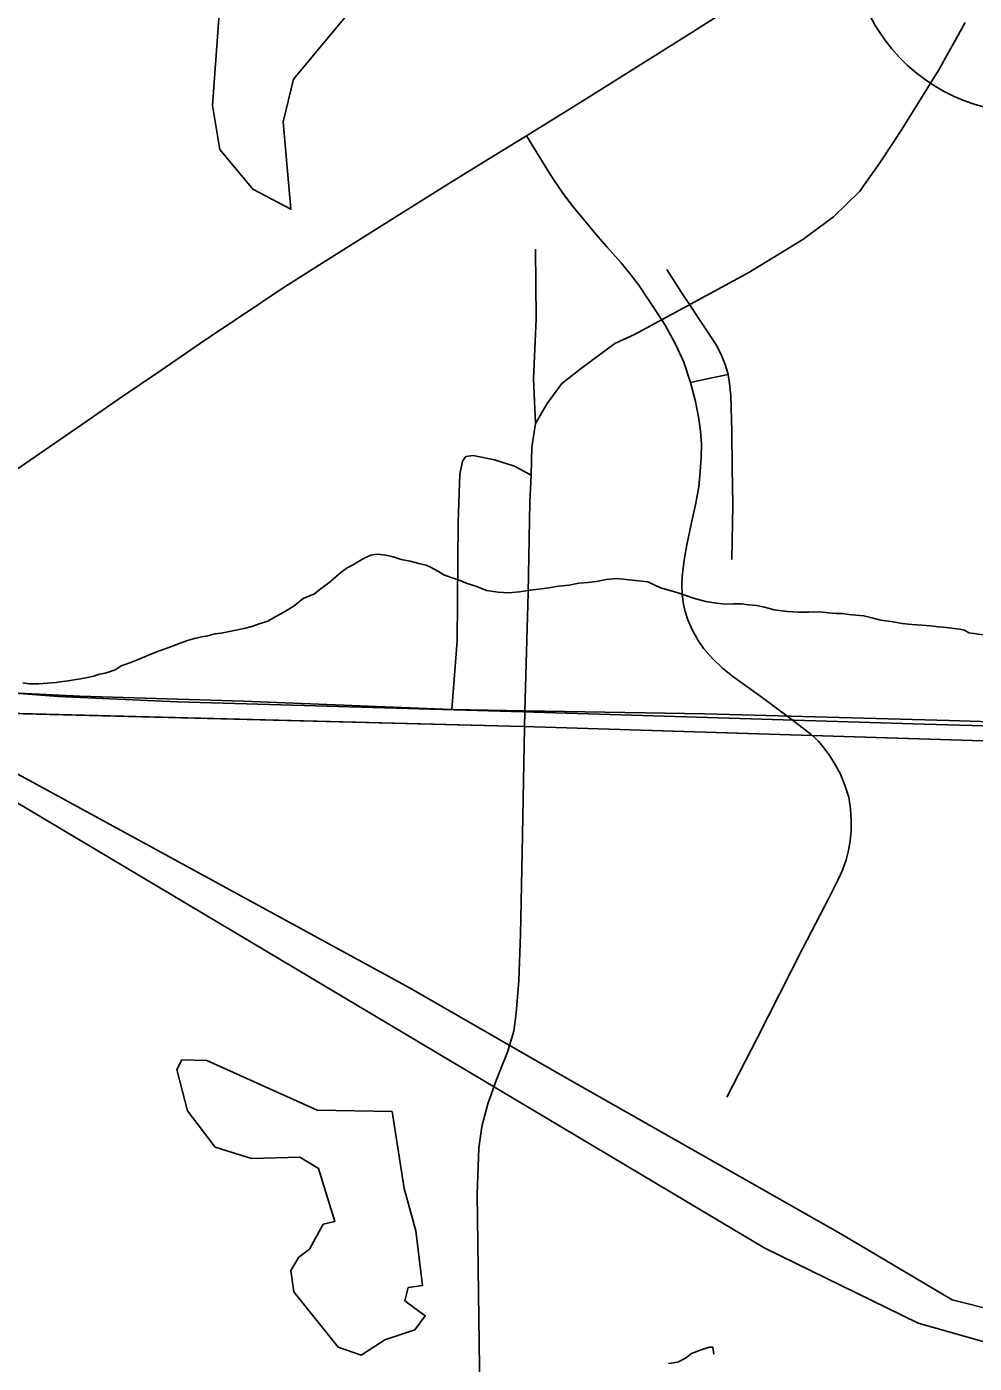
# Model space of a CAD drawing. Extents: x -6.1 to 38, y -7.7 to 22.
# Drawn here: x 2.406 to 2.812, y 19.807 to 20.379 of the extents above; entities that cross this region are included whole.
import ezdxf

# ---------------------------------------------------------------- set-up
doc = ezdxf.new("R2010")
doc.units = 0
for name, color, linetype in [('GM_X_Corporation', 7, 'Continuous'), ('GM_X_County_Road', 7, 'Continuous'), ('GM_X_Minor_Lake', 7, 'Continuous'), ('GM_X_Minor_River', 7, 'Continuous'), ('GM_X_Rail_Line', 7, 'Continuous'), ('GM_X_Township_Road', 7, 'Continuous'), ('GM_X_US_Route', 7, 'Continuous'), ('GM_X_US_Shield', 7, 'Continuous')]:
    doc.layers.add(name, color=color, linetype=linetype)

msp = doc.modelspace()

# ---------------------------------------------------------------- linework, layer by layer
at = {"layer": 'GM_X_Corporation'}
for points in [[(3.3100952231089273, 20.9), (2.1000000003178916, 20.9), (2.1000000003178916, 20.09414328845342), (2.3477622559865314, 20.086587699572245), (2.6191766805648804, 20.079603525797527), (3.291325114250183, 20.05868818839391), (3.291057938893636, 20.066908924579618), (3.3038829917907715, 20.63801635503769)], [(2.345421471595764, 20.098268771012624), (2.4196128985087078, 20.092478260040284), (2.470519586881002, 20.09020340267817), (2.6188322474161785, 20.085954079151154), (2.7907338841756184, 20.08068338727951), (2.9028119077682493, 20.07752312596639), (3.0686561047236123, 20.073030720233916), (3.2910903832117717, 20.067789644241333), (3.3149682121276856, 20.066804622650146), (3.296944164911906, 19.183468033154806), (3.2940283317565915, 19.05339153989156), (2.3593960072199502, 19.076741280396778)]]:
    msp.add_lwpolyline(points, close=True, dxfattribs=at)
msp.add_lwpolyline([(3.291325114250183, 20.05868818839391), (2.6191766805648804, 20.079603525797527), (2.3477622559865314, 20.086587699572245), (2.1000000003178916, 20.09414328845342), (2.1000000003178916, 15.063675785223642)], dxfattribs=at)
at = {"layer": 'GM_X_County_Road'}
for points in [[(2.808276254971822, 20.381241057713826), (2.7969549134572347, 20.360934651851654), (2.7808117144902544, 20.33495516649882), (2.771982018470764, 20.321477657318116), (2.763084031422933, 20.308994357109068), (2.751762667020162, 20.298002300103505), (2.7387511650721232, 20.288240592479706), (2.7155119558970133, 20.274067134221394), (2.6857669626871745, 20.25802956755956), (2.6664734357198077, 20.247578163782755), (2.6580724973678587, 20.24370079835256), (2.644427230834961, 20.23358487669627), (2.6354359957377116, 20.226519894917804), (2.6290607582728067, 20.218063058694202), (2.624182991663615, 20.20946332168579), (2.6225550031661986, 20.19923554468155), (2.6222070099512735, 20.187267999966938)], [(2.6222070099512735, 20.187267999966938), (2.621622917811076, 20.175766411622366), (2.620927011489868, 20.136955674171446), (2.6194916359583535, 20.08633883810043)], [(2.6194916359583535, 20.08633883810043), (2.619386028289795, 20.0790626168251), (2.6183731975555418, 20.02564345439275), (2.6176772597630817, 19.99055467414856), (2.6169751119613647, 19.970801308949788), (2.6158131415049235, 19.95685778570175), (2.61488730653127, 19.949190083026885), (2.612097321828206, 19.9401242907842), (2.609095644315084, 19.93268699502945)], [(2.609095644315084, 19.93268699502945), (2.6072196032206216, 19.928038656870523), (2.6037336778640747, 19.918047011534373), (2.60117366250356, 19.90828531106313), (2.5997817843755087, 19.89898961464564), (2.5990858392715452, 19.879472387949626), (2.6002478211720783, 19.794413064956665)]]:
    msp.add_lwpolyline(points, dxfattribs=at)
at = {"layer": 'GM_X_Minor_Lake'}
for points in [[(2.489802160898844, 20.41395132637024), (2.488838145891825, 20.388926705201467), (2.4857282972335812, 20.345689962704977), (2.4888779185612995, 20.326754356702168), (2.5029707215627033, 20.30978276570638), (2.519273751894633, 20.30116723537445), (2.515999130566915, 20.338676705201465), (2.520410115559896, 20.3569001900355), (2.5533892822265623, 20.39653276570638), (2.564715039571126, 20.397739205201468)], [(2.562686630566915, 19.91477329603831), (2.5305711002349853, 19.915330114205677), (2.4832017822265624, 19.936640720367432), (2.4726222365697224, 19.936955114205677), (2.4703836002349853, 19.932771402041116), (2.475038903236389, 19.914983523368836), (2.4868551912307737, 19.89951382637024), (2.502376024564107, 19.894684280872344), (2.523150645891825, 19.89519185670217), (2.531118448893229, 19.890314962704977), (2.5380729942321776, 19.867612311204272), (2.5331676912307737, 19.866445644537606), (2.527196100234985, 19.855794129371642), (2.522686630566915, 19.85235473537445)], [(2.522686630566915, 19.85235473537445), (2.51932488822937, 19.84664829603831), (2.5205218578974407, 19.8375573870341), (2.5395711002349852, 19.813794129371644), (2.5494157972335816, 19.810443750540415), (2.5595729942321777, 19.816951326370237), (2.57238738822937, 19.82120322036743), (2.576879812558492, 19.827296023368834), (2.568148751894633, 19.833684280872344), (2.56962034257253, 19.839379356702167), (2.575660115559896, 19.840174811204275), (2.572855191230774, 19.863659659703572), (2.567821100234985, 19.881824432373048), (2.562686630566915, 19.91477329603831)]]:
    msp.add_lwpolyline(points, dxfattribs=at)
at = {"layer": 'GM_X_Minor_River'}
for points in [[(2.1000000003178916, 20.234902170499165), (2.3678779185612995, 20.077960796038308), (2.570131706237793, 19.96770511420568), (2.6356620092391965, 19.930061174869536), (2.754982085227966, 19.862311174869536), (2.8027169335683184, 19.834072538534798), (2.8208722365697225, 19.82959715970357), (2.845832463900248, 19.824013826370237), (2.873781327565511, 19.826023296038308), (2.9028457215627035, 19.83182822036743), (2.9311468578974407, 19.83952329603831), (2.9650786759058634, 19.854824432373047), (3.02462034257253, 19.88766723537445), (3.05701238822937, 19.90940776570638), (3.0830351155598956, 19.919369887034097), (3.1132207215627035, 19.92783200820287), (3.1392756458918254, 19.930972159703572), (3.166101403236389, 19.93070322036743), (3.196711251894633, 19.9289323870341), (3.2292017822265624, 19.929443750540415), (3.2563836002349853, 19.93410473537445)], [(2.423813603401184, 20.09926086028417), (2.426468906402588, 20.099668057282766), (2.429126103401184, 20.10007336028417), (2.431402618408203, 20.10047866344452), (2.434813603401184, 20.101272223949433), (2.4370863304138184, 20.10205442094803), (2.439741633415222, 20.102463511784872), (2.442014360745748, 20.10324381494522), (2.444285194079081, 20.104027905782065), (2.4465503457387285, 20.105571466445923), (2.450711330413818, 20.10713396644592), (2.454495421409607, 20.10869078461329), (2.4582795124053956, 20.1102513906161), (2.462063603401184, 20.11180820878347), (2.4654708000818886, 20.112984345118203), (2.4688798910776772, 20.114158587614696), (2.4719064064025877, 20.1153290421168), (2.474934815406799, 20.116499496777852), (2.4779670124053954, 20.117289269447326), (2.4809992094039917, 20.118080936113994), (2.4836545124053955, 20.118486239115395), (2.4866867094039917, 20.119277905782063), (2.489343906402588, 20.119683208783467), (2.4992056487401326, 20.12168510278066), (2.5026166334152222, 20.122478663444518), (2.5056431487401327, 20.123649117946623), (2.5094329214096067, 20.124827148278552), (2.512832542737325, 20.126762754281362), (2.5166109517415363, 20.128700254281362), (2.5207605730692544, 20.131404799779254), (2.524527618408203, 20.134482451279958), (2.529446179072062, 20.13643131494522), (2.5317037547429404, 20.13835745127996), (2.534343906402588, 20.140283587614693), (2.5362264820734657, 20.141823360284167), (2.538484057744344, 20.14374760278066), (2.540745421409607, 20.145669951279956), (2.5433817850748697, 20.147597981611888), (2.5456507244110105, 20.14876086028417), (2.5475370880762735, 20.14991995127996), (2.5509367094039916, 20.151855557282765), (2.5535844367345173, 20.15302222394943), (2.556239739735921, 20.15342942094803), (2.5600446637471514, 20.153086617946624), (2.563095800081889, 20.152357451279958), (2.5665295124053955, 20.1512513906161), (2.570340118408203, 20.15052601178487), (2.5741545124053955, 20.14942563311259), (2.57720375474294, 20.14869457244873), (2.579114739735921, 20.147952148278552), (2.582557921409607, 20.146086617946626), (2.584855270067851, 20.14458851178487), (2.587910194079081, 20.14347866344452), (2.591343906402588, 20.142370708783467), (2.5947833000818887, 20.14088586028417), (2.598597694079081, 20.139783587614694), (2.6031810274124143, 20.137927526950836), (2.6081317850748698, 20.13721540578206), (2.612696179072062, 20.13688207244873), (2.617252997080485, 20.13730631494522), (2.6218060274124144, 20.13811313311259), (2.629020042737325, 20.138946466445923), (2.63395375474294, 20.139755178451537), (2.6385105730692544, 20.14018131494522), (2.6426810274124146, 20.140982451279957), (2.6464802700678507, 20.141399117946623), (2.6502757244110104, 20.14181957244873), (2.6544480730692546, 20.14262070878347), (2.6590067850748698, 20.143046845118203), (2.672326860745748, 20.141658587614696), (2.677679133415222, 20.13905063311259), (2.685309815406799, 20.136844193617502), (2.691796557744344, 20.134628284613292), (2.6971355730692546, 20.13316048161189), (2.7017056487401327, 20.132446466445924), (2.7055124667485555, 20.132103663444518), (2.7089329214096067, 20.132137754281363), (2.7123533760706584, 20.132171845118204), (2.715398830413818, 20.13182146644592), (2.7188249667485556, 20.131474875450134), (2.7222548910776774, 20.130749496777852), (2.7264499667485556, 20.12965101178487), (2.7321620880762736, 20.12894646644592), (2.736726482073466, 20.128613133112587), (2.741288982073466, 20.128658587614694), (2.7458495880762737, 20.1287040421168), (2.7496545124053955, 20.128361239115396), (2.7530806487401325, 20.1280165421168), (2.755741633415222, 20.128041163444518), (2.758406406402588, 20.12768699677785), (2.7614518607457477, 20.127336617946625), (2.764877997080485, 20.12699192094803), (2.768307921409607, 20.126264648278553), (2.7721223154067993, 20.125162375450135), (2.7774518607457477, 20.1244540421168), (2.7812624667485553, 20.123732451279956), (2.7854480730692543, 20.123395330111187), (2.789633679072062, 20.12305631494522), (2.7934386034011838, 20.12271351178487), (2.796864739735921, 20.12236881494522), (2.800290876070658, 20.122022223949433)], [(2.800290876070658, 20.122022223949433), (2.8033363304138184, 20.121671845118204), (2.806001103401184, 20.121317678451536), (2.8079064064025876, 20.120957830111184), (2.8098192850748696, 20.119836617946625), (2.8170560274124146, 20.118768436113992), (2.8197264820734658, 20.118033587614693), (2.822008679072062, 20.11767563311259), (2.8239253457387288, 20.116554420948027), (2.8273685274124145, 20.114688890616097), (2.830802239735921, 20.113582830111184), (2.8323268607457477, 20.113215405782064)], [(2.4044367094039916, 20.098308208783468), (2.4070995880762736, 20.0979540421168), (2.4093817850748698, 20.09797866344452), (2.411281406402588, 20.09799570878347), (2.4131829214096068, 20.0980165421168), (2.4165995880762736, 20.09842942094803), (2.418501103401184, 20.09845025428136), (2.4215370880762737, 20.098859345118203), (2.423813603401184, 20.09926086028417)], [(2.6811620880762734, 19.806779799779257), (2.683438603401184, 19.807183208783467), (2.685334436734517, 19.807580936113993), (2.688359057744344, 19.80913207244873), (2.690997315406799, 19.811060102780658), (2.6951601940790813, 19.81262260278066), (2.6985673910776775, 19.813798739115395), (2.7000882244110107, 19.81381199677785), (2.700502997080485, 19.810774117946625)]]:
    msp.add_lwpolyline(points, dxfattribs=at)
at = {"layer": 'GM_X_Rail_Line'}
msp.add_lwpolyline([(2.1000000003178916, 20.22672357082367), (2.7223777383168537, 19.856225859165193), (2.788176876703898, 19.824045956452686), (2.837148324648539, 19.810248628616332), (2.8845933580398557, 19.810237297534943), (2.938028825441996, 19.82546457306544), (2.9913223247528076, 19.875237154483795), (3.0453752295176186, 19.90504965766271), (3.0963979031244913, 19.92627114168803), (3.1529811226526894, 19.928288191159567), (3.200217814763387, 19.92550601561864), (3.2431590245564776, 19.93561017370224), (3.3055490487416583, 19.95556844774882), (3.379054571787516, 19.972492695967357), (3.434122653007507, 19.976532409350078), (3.468982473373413, 19.975519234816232), (3.4950032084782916, 19.958081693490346), (3.545533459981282, 19.89238487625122), (3.616181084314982, 19.81160850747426), (3.7761977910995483, 19.637421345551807), (3.8216769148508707, 19.574249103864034), (3.97265009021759, 19.258702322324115), (4.010901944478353, 19.203567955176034)], dxfattribs=at)
at = {"layer": 'GM_X_Township_Road'}
for points in [[(2.7061295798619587, 19.920883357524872), (2.7190416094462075, 19.946173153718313), (2.728772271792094, 19.96531131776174), (2.7384967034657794, 19.984449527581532), (2.7500168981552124, 20.006464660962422), (2.7538569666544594, 20.014144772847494), (2.755696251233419, 20.01810912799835), (2.7572310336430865, 20.022527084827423), (2.758287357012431, 20.02655977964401), (2.7589646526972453, 20.030685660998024), (2.759343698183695, 20.035103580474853), (2.7594431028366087, 20.03932889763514), (2.7591510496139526, 20.04441791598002), (2.7583681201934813, 20.049332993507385), (2.7567525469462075, 20.054589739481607), (2.7548325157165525, 20.059293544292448), (2.7527074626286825, 20.06312739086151), (2.750228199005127, 20.067073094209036), (2.747630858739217, 20.070527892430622), (2.745331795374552, 20.073311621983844), (2.7422560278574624, 20.076194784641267), (2.7335195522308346, 20.082911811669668), (2.7206136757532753, 20.092499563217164), (2.7086585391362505, 20.101055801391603), (2.7043027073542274, 20.104591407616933), (2.7000836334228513, 20.1086738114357), (2.6962870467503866, 20.11289292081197), (2.6937767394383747, 20.116509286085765), (2.6911856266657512, 20.12102665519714), (2.6893587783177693, 20.12534514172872), (2.688116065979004, 20.129278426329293), (2.6873455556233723, 20.132832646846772), (2.686960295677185, 20.13628749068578), (2.6868671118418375, 20.140034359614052), (2.686960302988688, 20.143874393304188), (2.6873455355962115, 20.14752184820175), (2.6879234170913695, 20.15174715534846), (2.688979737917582, 20.157407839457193), (2.6908003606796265, 20.166336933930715), (2.69278254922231, 20.175346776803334), (2.6940625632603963, 20.1823682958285), (2.694739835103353, 20.188898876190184), (2.695118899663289, 20.19475219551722), (2.6952182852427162, 20.20061168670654), (2.694833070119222, 20.206179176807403), (2.6941619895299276, 20.211361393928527), (2.6927452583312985, 20.21879300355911), (2.6906015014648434, 20.22704478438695), (2.6876251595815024, 20.235650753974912), (2.684095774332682, 20.24341789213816), (2.679621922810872, 20.251508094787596), (2.67624165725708, 20.256827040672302), (2.672258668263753, 20.262872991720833), (2.6683378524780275, 20.268670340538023), (2.6650010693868, 20.273131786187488), (2.6608503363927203, 20.278270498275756), (2.6546242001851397, 20.285136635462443), (2.650001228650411, 20.290468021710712), (2.6453906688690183, 20.296035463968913), (2.6402643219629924, 20.302199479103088), (2.6357904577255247, 20.308127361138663), (2.6306082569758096, 20.31590688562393), (2.6202438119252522, 20.332609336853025)], [(2.624182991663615, 20.20946332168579), (2.6232509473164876, 20.22852071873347), (2.6244129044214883, 20.254313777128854), (2.6241829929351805, 20.28405877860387)], [(2.70829190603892, 20.15121278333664), (2.708633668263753, 20.174713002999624), (2.7084596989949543, 20.19043986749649), (2.708291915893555, 20.206160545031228), (2.7078383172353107, 20.22126604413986), (2.707223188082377, 20.226560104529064), (2.7066701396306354, 20.230487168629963), (2.7055454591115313, 20.23424022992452), (2.703867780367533, 20.238745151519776), (2.7014817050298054, 20.243175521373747), (2.6981884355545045, 20.24817134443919), (2.6867241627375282, 20.26553864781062), (2.680361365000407, 20.275418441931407)], [(2.6906015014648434, 20.22704478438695), (2.698424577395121, 20.228722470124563), (2.7066701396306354, 20.230487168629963)], [(2.5883237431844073, 20.08698508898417), (2.590486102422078, 20.11627645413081), (2.5909520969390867, 20.167334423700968), (2.5916666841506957, 20.18765942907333), (2.592903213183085, 20.193282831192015), (2.594301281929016, 20.195308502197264), (2.597395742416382, 20.19568756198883), (2.6065174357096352, 20.193891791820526), (2.6151172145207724, 20.191101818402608), (2.6222070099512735, 20.187267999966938)]]:
    msp.add_lwpolyline(points, dxfattribs=at)
at = {"layer": 'GM_X_US_Route'}
for points in [[(2.387944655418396, 20.180249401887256), (2.413538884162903, 20.197859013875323), (2.4295018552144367, 20.208844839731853), (2.445471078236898, 20.219824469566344), (2.4639444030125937, 20.232469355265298), (2.4824177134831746, 20.245108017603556), (2.4989896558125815, 20.25618079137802), (2.515567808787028, 20.26725363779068), (2.528803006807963, 20.275642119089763), (2.542038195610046, 20.284024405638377), (2.5646436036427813, 20.29817919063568), (2.587242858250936, 20.312327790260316), (2.6037464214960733, 20.322468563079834), (2.6202438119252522, 20.332609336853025), (2.6451607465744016, 20.348100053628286), (2.6669646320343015, 20.361807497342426), (2.6887684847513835, 20.37551491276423), (2.7150275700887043, 20.392117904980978)], [(2.357615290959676, 20.105731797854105), (2.3677560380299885, 20.101450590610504), (2.382625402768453, 20.096721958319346), (2.3997503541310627, 20.09401279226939), (2.4288118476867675, 20.09266438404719), (2.4989520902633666, 20.090477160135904), (2.5883237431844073, 20.08698508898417), (2.6194916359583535, 20.08633883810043)], [(2.6194916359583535, 20.08633883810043), (2.696640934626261, 20.085027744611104), (2.801335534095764, 20.082188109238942), (2.8776149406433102, 20.079783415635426), (2.9657003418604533, 20.07716120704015), (3.114555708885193, 20.072283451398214), (3.212241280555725, 20.069512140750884), (3.2582563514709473, 20.067681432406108)]]:
    msp.add_lwpolyline(points, dxfattribs=at)
at = {"layer": 'GM_X_US_Shield'}
msp.add_arc((2.8357337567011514, 20.419360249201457), 0.07690445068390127, 154.8319194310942, 270.63826363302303, dxfattribs=at)

doc.saveas('drawing.dxf')
